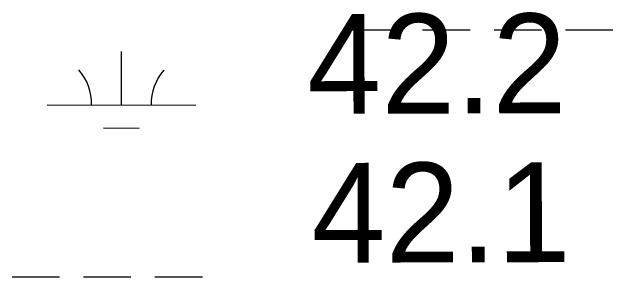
# Model space of a CAD drawing. Extents: x 3148686 to 3186545, y 916144 to 941516.
# Drawn here: x 3180493.5 to 3180897.6, y 933746.6 to 933924.6 of the extents above; entities that cross this region are included whole.
import ezdxf

# ---------------------------------------------------------------- set-up
doc = ezdxf.new("R2010")
doc.units = 0
doc.layers.add('V-RIVR-RANG', color=7, linetype='Continuous')
doc.layers.add('V-WETL-SWMP', color=7, linetype='Continuous')

msp = doc.modelspace()

# ---------------------------------------------------------------- linework, layer by layer
at = {"layer": 'V-WETL-SWMP'}
for p, q in [((3180721.64, 933912.7), (3180753.64, 933912.66)), ((3180769.64, 933912.65), (3180801.64, 933912.61)), ((3180817.64, 933912.6), (3180849.64, 933912.56)), ((3180865.64, 933912.55), (3180897.64, 933912.51)), ((3180566.99, 933862.12), (3180567.03, 933898.12)), ((3180516.99, 933862.17), (3180616.99, 933862.07)), ((3180554.98, 933846.7), (3180578.98, 933846.67)), ((3180493.46, 933746.76), (3180525.46, 933746.73)), ((3180541.46, 933746.71), (3180573.46, 933746.68)), ((3180589.46, 933746.66), (3180621.46, 933746.63))]:
    msp.add_line(p, q, dxfattribs=at)
for centre, start, end in [((3180511.75, 933862.65), 359.1678, 40.7115), ((3180622.24, 933862.54), 139.1678, 180.7115)]:
    msp.add_arc(centre, 35.25, start, end, dxfattribs=at)

# ---------------------------------------------------------------- texts
at = {"layer": 'V-RIVR-RANG'}
for s, p in [('42.2', (3180692.04, 933856.19)), ('42.1', (3180694.89, 933756.2))]:
    msp.add_text(s, height=67, rotation=0.1383, dxfattribs=at).set_placement(p)

doc.saveas('drawing.dxf')
